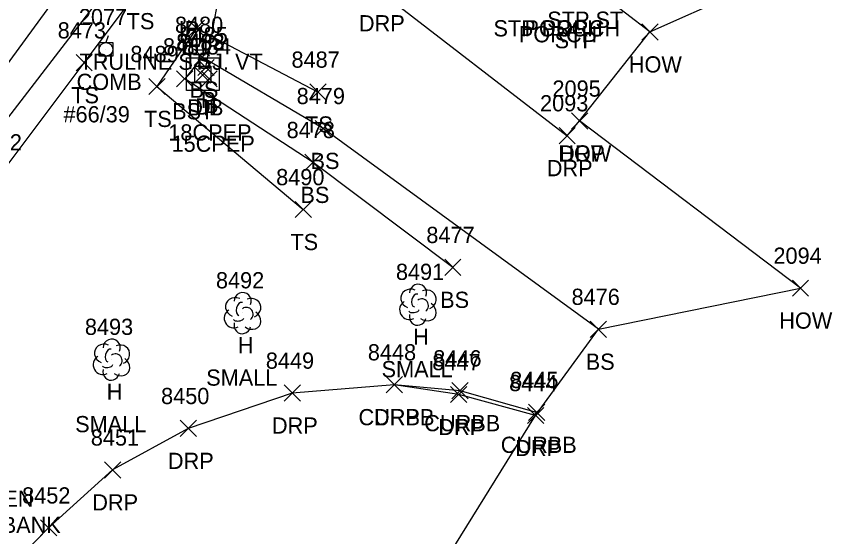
# Model space of a CAD drawing. Extents: x 1769141 to 1770911, y 735471 to 741449.
# Drawn here: x 1770519.5 to 1770620.1, y 736769.4 to 736833.6 of the extents above; entities that cross this region are included whole.
import ezdxf

# ---------------------------------------------------------------- set-up
doc = ezdxf.new("R2010")
doc.units = 0
for name, color, linetype in [('D_A', 7, 'Continuous'), ('D_C', 7, 'Continuous'), ('D_I', 7, 'Continuous'), ('D_TIC', 7, 'Continuous'), ('DCP', 7, 'Continuous'), ('DS', 7, 'Continuous'), ('L_A', 7, 'Continuous'), ('L_C', 7, 'Continuous'), ('L_I', 7, 'Continuous'), ('L_TIC', 7, 'Continuous'), ('LBC', 7, 'Continuous'), ('LELB', 7, 'Continuous'), ('LSOGP', 7, 'Continuous'), ('LTD', 7, 'Continuous'), ('M_A', 7, 'Continuous'), ('M_C', 7, 'Continuous'), ('PET', 7, 'Continuous'), ('PSP', 7, 'Continuous'), ('R_A', 7, 'Continuous'), ('R_I', 7, 'Continuous'), ('R_TIC', 7, 'Continuous'), ('RC', 7, 'Continuous'), ('RDP', 7, 'Continuous'), ('S_C', 7, 'Continuous'), ('U_A', 7, 'Continuous'), ('U_C', 7, 'Continuous'), ('U_I', 7, 'Continuous'), ('UP', 7, 'Continuous')]:
    doc.layers.add(name, color=color, linetype=linetype)

msp = doc.modelspace()

# ---------------------------------------------------------------- linework, layer by layer
at = {"layer": 'D_TIC'}
for points in [[(1770541.9, 736826.29), (1770543.9, 736828.29)], [(1770543.9, 736826.29), (1770541.9, 736828.29)], [(1770541.5, 736825.38), (1770543.5, 736827.38)], [(1770543.5, 736825.38), (1770541.5, 736827.38)], [(1770542.29, 736824.9), (1770544.29, 736826.9)], [(1770544.29, 736824.9), (1770542.29, 736826.9)]]:
    msp.add_lwpolyline(points, dxfattribs=at)
at = {"layer": 'DCP'}
msp.add_lwpolyline([(1770542.9, 736827.29), (1770547.73, 736853.81)], dxfattribs=at)
at = {"layer": 'DS'}
for p, q in [((1770540.51, 736828.48), (1770544.51, 736828.48)), ((1770540.51, 736824.48), (1770540.51, 736828.48)), ((1770544.51, 736828.48), (1770544.51, 736824.48)), ((1770541.51, 736825.48), (1770541.51, 736827.48)), ((1770541.51, 736827.48), (1770543.51, 736827.48)), ((1770543.51, 736827.48), (1770543.51, 736825.48)), ((1770542.51, 736826.48), (1770542.51, 736826.48)), ((1770542.51, 736826.48), (1770542.51, 736826.48)), ((1770543.51, 736825.48), (1770541.51, 736825.48)), ((1770544.51, 736824.48), (1770540.51, 736824.48))]:
    msp.add_line(p, q, dxfattribs=at)
at = {"layer": 'L_TIC'}
for points in [[(1770540.74, 736831.12), (1770542.74, 736833.12)], [(1770542.74, 736831.12), (1770540.74, 736833.12)], [(1770596.62, 736830.68), (1770598.62, 736832.68)], [(1770598.62, 736830.68), (1770596.62, 736832.68)], [(1770526.89, 736826.88), (1770528.89, 736828.88)], [(1770528.89, 736826.88), (1770526.89, 736828.88)], [(1770541.43, 736827.56), (1770543.43, 736829.56)], [(1770543.43, 736827.56), (1770541.43, 736829.56)], [(1770539.29, 736824.9), (1770541.29, 736826.9)], [(1770541.29, 736824.9), (1770539.29, 736826.9)], [(1770539.29, 736824.9), (1770541.29, 736826.9)], [(1770541.29, 736824.9), (1770539.29, 736826.9)], [(1770535.86, 736823.96), (1770537.86, 736825.96)], [(1770537.86, 736823.96), (1770535.86, 736825.96)], [(1770555.7, 736823.27), (1770557.7, 736825.27)], [(1770557.7, 736823.27), (1770555.7, 736825.27)], [(1770556.35, 736818.78), (1770558.35, 736820.78)], [(1770558.35, 736818.78), (1770556.35, 736820.78)], [(1770587.94, 736819.7), (1770589.94, 736821.7)], [(1770589.94, 736819.7), (1770587.94, 736821.7)], [(1770555.1, 736814.59), (1770557.1, 736816.59)], [(1770557.1, 736814.59), (1770555.1, 736816.59)], [(1770553.9, 736808.78), (1770555.9, 736810.78)], [(1770555.9, 736808.78), (1770553.9, 736810.78)], [(1770572.32, 736801.65), (1770574.32, 736803.65)], [(1770574.32, 736801.65), (1770572.32, 736803.65)], [(1770615.17, 736799.09), (1770617.17, 736801.09)], [(1770617.17, 736799.09), (1770615.17, 736801.09)], [(1770590.26, 736794.02), (1770592.26, 736796.02)], [(1770592.26, 736794.02), (1770590.26, 736796.02)]]:
    msp.add_lwpolyline(points, dxfattribs=at)
at = {"layer": 'LBC'}
msp.add_lwpolyline([(1770616.17, 736800.09), (1770588.94, 736820.7), (1770597.62, 736831.68), (1770588.59, 736838.66), (1770577.24, 736847.49), (1770576.95, 736847.73), (1770588.45, 736862.41), (1770591.49, 736860.04), (1770598.93, 736869.44), (1770629.26, 736845.8)], dxfattribs=at)
at = {"layer": 'LELB'}
for points in [[(1770484.53, 736755.21), (1770481.19, 736760.34), (1770480.93, 736767.14), (1770496.87, 736788.43), (1770517.53, 736814.07), (1770527.89, 736827.88), (1770534.72, 736837.01), (1770542.14, 736846.79)], [(1770556.7, 736824.27), (1770541.74, 736832.12), (1770536.86, 736824.96), (1770554.9, 736809.78)], [(1770591.26, 736795.02), (1770557.35, 736819.78), (1770542.43, 736828.56), (1770540.29, 736825.9)], [(1770573.32, 736802.65), (1770556.1, 736815.59), (1770540.29, 736825.9)]]:
    msp.add_lwpolyline(points, dxfattribs=at)
at = {"layer": 'LSOGP'}
msp.add_lwpolyline([(1770560.33, 736747.04), (1770583.52, 736784.38), (1770591.26, 736795.02), (1770616.17, 736800.09), (1770588.94, 736820.7), (1770597.62, 736831.68), (1770629.26, 736845.8)], dxfattribs=at)
at = {"layer": 'LTD'}
for p, q in [((1770569, 736798.1), (1770569, 736798.1)), ((1770569, 736798.1), (1770569, 736798.1)), ((1770547.39, 736797.06), (1770547.39, 736797.06)), ((1770547.39, 736797.06), (1770547.39, 736797.06)), ((1770531.24, 736791.32), (1770531.24, 736791.32)), ((1770531.24, 736791.32), (1770531.24, 736791.32))]:
    msp.add_line(p, q, dxfattribs=at)
for centre in [(1770569.05, 736799.53), (1770547.43, 736798.49), (1770531.29, 736792.75)]:
    msp.add_arc(centre, 1.05, 335.5272, 180.9563, dxfattribs=at)
for centre, major_axis, ratio, start_param, end_param in [((1770568.21, 736798.77), (1.21, -0.51), 0.895232, 1.570796, 4.712389), ((1770570.04, 736798.68), (-1.14, -0.48), 0.949671, 1.570796, 4.712389), ((1770546.6, 736797.72), (1.21, -0.51), 0.895232, 1.570796, 4.712389), ((1770548.43, 736797.64), (-1.14, -0.48), 0.949671, 1.570796, 4.712389), ((1770568.79, 736798.56), (-0.208, -0.792), 0.645439, 3.141593, 6.283185), ((1770569.5, 736797.93), (-0.5, 0.667), 0.989748, 3.141593, 6.283185), ((1770547.18, 736797.52), (-0.208, -0.792), 0.645439, 3.141593, 6.283185), ((1770547.89, 736796.89), (-0.5, 0.667), 0.989748, 3.141593, 6.283185), ((1770567.92, 736797.39), (0.58, -1.04), 0.959034, 3.141593, 6.283185), ((1770570, 736797.27), (-1.09, 0.79), 0.841452, 1.570796, 4.712389), ((1770546.3, 736796.35), (0.58, -1.04), 0.959034, 3.141593, 6.283185), ((1770548.39, 736796.22), (-1.09, 0.79), 0.841452, 1.570796, 4.712389), ((1770569, 736796.6), (0.26, 1.06), 0.942809, 1.570796, 4.712389), ((1770568.54, 736797.35), (-0.625, -0.083), 0.423636, 0, 3.141593), ((1770547.39, 736795.56), (0.26, 1.06), 0.942809, 1.570796, 4.712389), ((1770546.93, 736796.31), (-0.625, -0.083), 0.423636, 0, 3.141593), ((1770530.45, 736791.99), (1.21, -0.51), 0.895232, 1.570796, 4.712389), ((1770531.03, 736791.78), (-0.208, -0.792), 0.645439, 3.141593, 6.283185), ((1770532.28, 736791.9), (-1.14, -0.48), 0.949671, 1.570796, 4.712389), ((1770530.16, 736790.61), (0.58, -1.04), 0.959034, 3.141593, 6.283185), ((1770531.74, 736791.15), (-0.5, 0.667), 0.989748, 3.141593, 6.283185), ((1770530.78, 736790.57), (-0.625, -0.083), 0.423636, 0, 3.141593), ((1770532.24, 736790.49), (-1.09, 0.79), 0.841452, 1.570796, 4.712389), ((1770531.24, 736789.82), (0.26, 1.06), 0.942809, 1.570796, 4.712389)]:
    msp.add_ellipse(centre, major_axis=major_axis, ratio=ratio, start_param=start_param, end_param=end_param, dxfattribs=at)
at = {"layer": 'PET'}
msp.add_lwpolyline([(1770275.7, 736500.44), (1770293.46, 736523.99), (1770308.25, 736544.53), (1770339.6, 736585.99), (1770354.04, 736607.65), (1770377.09, 736638.85), (1770405.47, 736677.52), (1770433.08, 736714.63), (1770457.83, 736747.12), (1770487.07, 736785.89), (1770511.85, 736818.72), (1770532.14, 736846.48), (1770557.14, 736879.91), (1770576.72, 736906.62), (1770599.36, 736940.91), (1770615.19, 736970.36), (1770629.48, 737005.85), (1770638.55, 737040.65), (1770643.24, 737068.35), (1770645.29, 737100.93), (1770643.29, 737138.02), (1770637.48, 737178.2), (1770623.12, 737230.1), (1770608.3, 737274.14)], dxfattribs=at)
at = {"layer": 'PSP'}
msp.add_lwpolyline([(1770340.14, 736567.06), (1770355.71, 736595.48), (1770384.34, 736632.07), (1770413.38, 736670.65), (1770426.21, 736690.9), (1770435.18, 736712.82), (1770460.13, 736745.31), (1770489.93, 736784.13), (1770514.63, 736816.06), (1770535.7, 736843.49), (1770560.97, 736877.11), (1770581.17, 736903.18), (1770605.6, 736937.84), (1770621.17, 736966.95), (1770635.97, 737003.98), (1770646.02, 737037.66), (1770650.84, 737066.81), (1770652.59, 737098.8), (1770650.92, 737139.65), (1770647.51, 737164.15), (1770640.68, 737197.77), (1770629.07, 737231.11), (1770614.09, 737275.47)], dxfattribs=at)
at = {"layer": 'R_TIC'}
for points in [[(1770587.94, 736819.7), (1770589.94, 736821.7)], [(1770589.94, 736819.7), (1770587.94, 736821.7)], [(1770586.41, 736817.89), (1770588.41, 736819.89)], [(1770588.41, 736817.89), (1770586.41, 736819.89)], [(1770565.11, 736787.18), (1770567.11, 736789.18)], [(1770567.11, 736787.18), (1770565.11, 736789.18)], [(1770565.11, 736787.18), (1770567.11, 736789.18)], [(1770567.11, 736787.18), (1770565.11, 736789.18)], [(1770552.54, 736786.15), (1770554.54, 736788.15)], [(1770554.54, 736786.15), (1770552.54, 736788.15)], [(1770573.05, 736785.97), (1770575.05, 736787.97)], [(1770575.05, 736785.97), (1770573.05, 736787.97)], [(1770573.22, 736786.44), (1770575.22, 736788.44)], [(1770575.22, 736786.44), (1770573.22, 736788.44)], [(1770582.65, 736783.77), (1770584.65, 736785.77)], [(1770584.65, 736783.77), (1770582.65, 736785.77)], [(1770582.52, 736783.38), (1770584.52, 736785.38)], [(1770584.52, 736783.38), (1770582.52, 736785.38)], [(1770539.72, 736781.79), (1770541.72, 736783.79)], [(1770541.72, 736781.79), (1770539.72, 736783.79)], [(1770530.4, 736776.67), (1770532.4, 736778.67)], [(1770532.4, 736776.67), (1770530.4, 736778.67)], [(1770522.51, 736769.53), (1770524.51, 736771.53)], [(1770524.51, 736769.53), (1770522.51, 736771.53)]]:
    msp.add_lwpolyline(points, dxfattribs=at)
at = {"layer": 'RC'}
msp.add_lwpolyline([(1770583.65, 736784.77), (1770574.22, 736787.44), (1770566.11, 736788.18)], dxfattribs=at)
at = {"layer": 'RDP'}
for points in [[(1770541.82, 736850.07), (1770547.53, 736849.44), (1770564.27, 736836.75), (1770587.41, 736818.89), (1770588.94, 736820.7)], [(1770583.52, 736784.38), (1770574.05, 736786.97), (1770566.11, 736788.18), (1770553.54, 736787.15), (1770540.72, 736782.79), (1770531.4, 736777.67), (1770523.51, 736770.53), (1770510.02, 736756.72), (1770504.55, 736752.14), (1770500.24, 736750.37), (1770495.26, 736749.63), (1770489.52, 736750.59), (1770483.95, 736753.12), (1770478.41, 736756.47), (1770476.11, 736759.17), (1770474.98, 736762.04)]]:
    msp.add_lwpolyline(points, dxfattribs=at)
at = {"layer": 'UP'}
for p, q in [((1770530.83, 736831.19), (1770530.58, 736830.36)), ((1770529.74, 736828.69), (1770529.74, 736830.36)), ((1770529.74, 736830.36), (1770531.41, 736830.36)), ((1770531.41, 736830.36), (1770531.41, 736828.69)), ((1770530.58, 736829.53), (1770530.58, 736829.53)), ((1770531.41, 736828.69), (1770529.74, 736828.69)), ((1770530.33, 736827.86), (1770530.58, 736828.69))]:
    msp.add_line(p, q, dxfattribs=at)
msp.add_circle((1770530.58, 736829.53), 0.833, dxfattribs=at)

# ---------------------------------------------------------------- texts
at = {"layer": 'D_A'}
for s, p in [('P', (1770542.28, 736822.29)), ('DIB', (1770540.6, 736821.38)), ('DI', (1770541.57, 736821.48)), ('P', (1770542.67, 736820.9))]:
    msp.add_text(s, height=2, dxfattribs=at).set_placement(p)
at = {"layer": 'D_C'}
for s, p in [('18CPEP', (1770538.26, 736818.29)), ('15CPEP', (1770538.66, 736816.9))]:
    msp.add_text(s, height=2, dxfattribs=at).set_placement(p)
at = {"layer": 'D_I'}
for s, p in [('8485', (1770539.64, 736830.29)), ('8483', (1770539.24, 736829.38)), ('8482', (1770539.25, 736829.48)), ('8484', (1770540.03, 736828.9))]:
    msp.add_text(s, height=2, dxfattribs=at).set_placement(p)
at = {"layer": 'L_A'}
for s, p in [('TS', (1770533.13, 736832.01)), ('STP ST', (1770584.96, 736832.19)), ('STP PORCH', (1770578.33, 736831.13)), ('PORCH', (1770582.15, 736831.13)), ('PORCH', (1770581.46, 736830.4)), ('STP', (1770585.87, 736829.67)), ('TS', (1770540.15, 736827.12)), ('HOW', (1770595.01, 736826.68)), ('TS', (1770526.3, 736822.88)), ('BS', (1770540.87, 736823.56)), ('BS', (1770538.73, 736820.9)), ('BS', (1770538.73, 736820.9)), ('TS', (1770535.27, 736819.96)), ('TS', (1770555.11, 736819.27)), ('BS', (1770555.79, 736814.78)), ('HOW', (1770586.32, 736815.7)), ('BS', (1770554.54, 736810.59)), ('TS', (1770553.31, 736804.78)), ('BS', (1770571.76, 736797.65)), ('HOW', (1770613.55, 736795.09)), ('H', (1770568.43, 736793.1)), ('H', (1770546.82, 736792.06)), ('BS', (1770589.7, 736790.02)), ('H', (1770530.67, 736786.32)), ('GARDEN', (1770510.2, 736773.13))]:
    msp.add_text(s, height=2, dxfattribs=at).set_placement(p)
at = {"layer": 'L_C'}
for p in [(1770564.54, 736789.1), (1770542.93, 736788.06), (1770526.78, 736782.32)]:
    msp.add_text('SMALL', height=2, dxfattribs=at).set_placement(p)
at = {"layer": 'L_I'}
for s, p in [('8473', (1770524.63, 736830.88)), ('8480', (1770539.08, 736831.56)), ('8481', (1770537.6, 736828.9)), ('8481', (1770537.6, 736828.9)), ('8489', (1770533.59, 736827.96)), ('8487', (1770553.44, 736827.27)), ('8479', (1770554.08, 736822.78)), ('2095', (1770585.6, 736823.7)), ('8478', (1770552.84, 736818.59)), ('8472', (1770514.27, 736817.07)), ('8490', (1770551.55, 736812.78)), ('8477', (1770570.06, 736805.65)), ('2094', (1770612.83, 736803.09)), ('8491', (1770566.31, 736801.1)), ('8492', (1770544.13, 736800.06)), ('8476', (1770587.95, 736798.02)), ('8493', (1770527.98, 736794.32))]:
    msp.add_text(s, height=2, dxfattribs=at).set_placement(p)
at = {"layer": 'M_A'}
msp.add_text('IP', height=2, dxfattribs=at).set_placement((1770539.54, 736831.01))
at = {"layer": 'M_C'}
msp.add_text('TRULINE ST J. VT', height=2, dxfattribs=at).set_placement((1770527.32, 736827.01))
at = {"layer": 'R_A'}
for s, p in [('DRP', (1770561.75, 736831.75)), ('DRP', (1770586.42, 736815.7)), ('DRP', (1770584.9, 736813.89)), ('CURBB', (1770561.7, 736783.18)), ('DRP', (1770563.6, 736783.18)), ('DRP', (1770551.03, 736782.15)), ('CURBB', (1770569.8, 736782.44)), ('DRP', (1770571.54, 736781.97)), ('CURBB', (1770579.23, 736779.77)), ('DRP', (1770581.01, 736779.38)), ('DRP', (1770538.21, 736777.79)), ('DRP', (1770528.89, 736772.67))]:
    msp.add_text(s, height=2, dxfattribs=at).set_placement(p)
at = {"layer": 'R_I'}
for s, p in [('2095', (1770585.6, 736823.7)), ('2093', (1770584.07, 736821.89)), ('8448', (1770562.85, 736791.18)), ('8448', (1770562.85, 736791.18)), ('8449', (1770550.28, 736790.15)), ('8447', (1770570.79, 736789.97)), ('8446', (1770570.91, 736790.44)), ('8445', (1770580.39, 736787.77)), ('8444', (1770580.26, 736787.38)), ('8450', (1770537.37, 736785.79)), ('8451', (1770528.71, 736780.67)), ('8452', (1770520.25, 736773.53))]:
    msp.add_text(s, height=2, dxfattribs=at).set_placement(p)
at = {"layer": 'S_C'}
msp.add_text('PASSUMPSIC SAVINGS BANK', height=2, dxfattribs=at).set_placement((1770486.82, 736769.89))
at = {"layer": 'U_A'}
msp.add_text('COMB', height=2, dxfattribs=at).set_placement((1770526.96, 736824.53))
at = {"layer": 'U_C'}
msp.add_text('#66/39', height=2, dxfattribs=at).set_placement((1770525.34, 736820.53))
at = {"layer": 'U_I'}
msp.add_text('2077', height=2, dxfattribs=at).set_placement((1770527.24, 736832.53))

doc.saveas('drawing.dxf')
